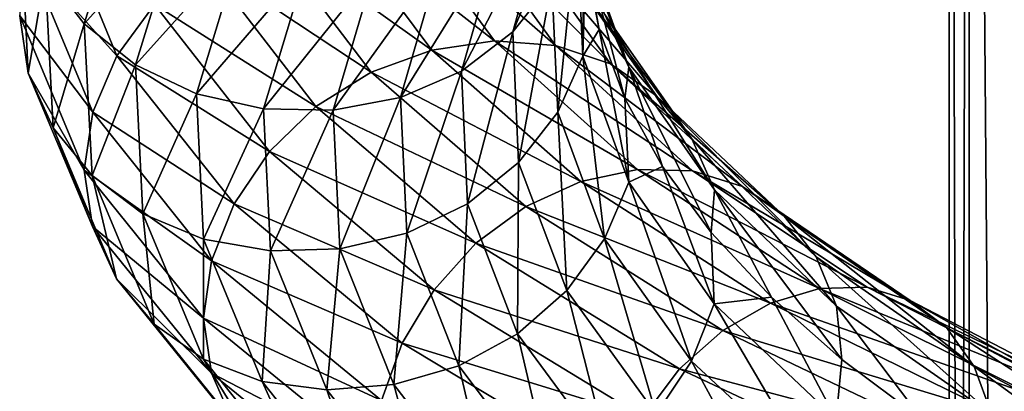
# Model space of a CAD drawing. Header units: metres. Extents: x -80 to 80, y -455 to 95.
# Tile 338 of 656: x -18.89 to -9.47, y -136.22 to -132.66. Entities that reach past the tile are written whole.
import ezdxf

# ---------------------------------------------------------------- set-up
doc = ezdxf.new("R2010")
doc.units = ezdxf.units.M
doc.layers.add('solid_501010_k_02', color=7, linetype='CONTINUOUS')

msp = doc.modelspace()

# ---------------------------------------------------------------- linework, layer by layer
at = {"layer": 'solid_501010_k_02'}
for points in [[(-9.238795, -184.610657, 226.904938), (-9.238795, -113.313431, 178.814346), (-9.807853, -114.362434, 177.259125)], [(-9.807853, -185.659668, 225.349716), (-9.807853, -114.362434, 177.259125), (-10, -115.453369, 175.641754)], [(-9.807853, -185.659668, 225.349716), (-9.238795, -184.610657, 226.904938), (-9.807853, -114.362434, 177.259125)], [(-10, -186.750595, 223.732346), (-10, -115.453369, 175.641754), (-9.807853, -116.544296, 174.024384)], [(-10, -186.750595, 223.732346), (-9.807853, -185.659668, 225.349716), (-10, -115.453369, 175.641754)], [(-9.807853, -187.841522, 222.114975), (-10, -186.750595, 223.732346), (-9.807853, -116.544296, 174.024384)], [(-9.807853, -187.841522, 222.114975), (-9.807853, -116.544296, 174.024384), (-9.238795, -117.593307, 172.469177)], [(-9.238795, -188.890533, 220.559753), (-9.807853, -187.841522, 222.114975), (-9.238795, -117.593307, 172.469177)], [(-14.173753, -132.779388, 1134.072754), (-13.798761, -132.310837, 1133.903809), (-13.457008, -131.068787, 1135.942871)], [(-13.822712, -131.523636, 1136.174927), (-14.173753, -132.779388, 1134.072754), (-13.457008, -131.068787, 1135.942871)], [(-18.643543, -132.217026, 1134.186157), (-18.269926, -132.700623, 1134.311646), (-17.817436, -131.240005, 1137.07019)], [(-17.817436, -131.240005, 1137.07019), (-18.269926, -132.700623, 1134.311646), (-17.34082, -131.664352, 1137.084351)], [(-13.061547, -133.115967, 1129.36499), (-13.291053, -132.612045, 1129.137573), (-13.739612, -131.376678, 1131.15564)], [(-13.50236, -131.898056, 1131.348633), (-13.061547, -133.115967, 1129.36499), (-13.739612, -131.376678, 1131.15564)], [(-13.55895, -131.779358, 1133.722656), (-13.504162, -133.010056, 1131.697144), (-13.492117, -131.414261, 1133.217651)], [(-13.504162, -133.010056, 1131.697144), (-13.476478, -132.086914, 1132.121826), (-13.492117, -131.414261, 1133.217651)], [(-18.564816, -131.53093, 1130.654419), (-17.958727, -133.008591, 1127.866699), (-18.803658, -132.066025, 1130.797485)], [(-17.597445, -132.517227, 1127.818481), (-17.958727, -133.008591, 1127.866699), (-18.564816, -131.53093, 1130.654419)], [(-14.663624, -133.154709, 1134.219238), (-14.173753, -132.779388, 1134.072754), (-13.822712, -131.523636, 1136.174927)], [(-14.30045, -131.87883, 1136.402466), (-14.663624, -133.154709, 1134.219238), (-13.822712, -131.523636, 1136.174927)], [(-15.942929, -131.61879, 1128.025146), (-14.946605, -132.953293, 1125.697266), (-16.563377, -131.800522, 1127.897949)], [(-15.303139, -131.563248, 1128.198975), (-14.346796, -132.866058, 1125.971558), (-15.942929, -131.61879, 1128.025146)], [(-14.346796, -132.866058, 1125.971558), (-14.946605, -132.953293, 1125.697266), (-15.942929, -131.61879, 1128.025146)], [(-13.765526, -132.90834, 1126.278076), (-14.346796, -132.866058, 1125.971558), (-15.303139, -131.563248, 1128.198975)], [(-14.683121, -131.637711, 1128.408936), (-13.765526, -132.90834, 1126.278076), (-15.303139, -131.563248, 1128.198975)], [(-18.888002, -132.624344, 1130.967285), (-18.80546, -133.174805, 1131.14502), (-18.881756, -131.675476, 1134.032593)], [(-18.881756, -131.675476, 1134.032593), (-18.80546, -133.174805, 1131.14502), (-18.643543, -132.217026, 1134.186157)], [(-18.269926, -132.700623, 1134.311646), (-17.781208, -133.095154, 1134.401245), (-17.34082, -131.664352, 1137.084351)], [(-17.34082, -131.664352, 1137.084351), (-17.781208, -133.095154, 1134.401245), (-16.772696, -131.972641, 1137.039551)], [(-13.239344, -133.085876, 1126.599731), (-13.765526, -132.90834, 1126.278076), (-14.683121, -131.637711, 1128.408936)], [(-14.121864, -131.845795, 1128.644287), (-13.239344, -133.085876, 1126.599731), (-14.683121, -131.637711, 1128.408936)], [(-16.563377, -131.800522, 1127.897949), (-15.528277, -133.164093, 1125.471802), (-17.125481, -132.10463, 1127.827637)], [(-14.946605, -132.953293, 1125.697266), (-15.528277, -133.164093, 1125.471802), (-16.563377, -131.800522, 1127.897949)], [(-13.798761, -132.310837, 1133.903809), (-13.743005, -133.547867, 1131.83606), (-13.55895, -131.779358, 1133.722656)], [(-13.743005, -133.547867, 1131.83606), (-13.504162, -133.010056, 1131.697144), (-13.55895, -131.779358, 1133.722656)], [(-15.247057, -133.407974, 1134.333984), (-14.663624, -133.154709, 1134.219238), (-14.30045, -131.87883, 1136.402466)], [(-14.869433, -132.106232, 1136.612549), (-15.247057, -133.407974, 1134.333984), (-14.30045, -131.87883, 1136.402466)], [(-12.797915, -133.392288, 1126.919312), (-13.239344, -133.085876, 1126.599731), (-14.121864, -131.845795, 1128.644287)], [(-13.651011, -132.179321, 1128.892212), (-12.797915, -133.392288, 1126.919312), (-14.121864, -131.845795, 1128.644287)], [(-13.50236, -131.898056, 1131.348633), (-13.476478, -132.086914, 1132.121826), (-13.345459, -132.755875, 1131.02771)], [(-13.50236, -131.898056, 1131.348633), (-13.345459, -132.755875, 1131.02771), (-13.0999, -133.417404, 1129.946411)], [(-13.50236, -131.898056, 1131.348633), (-13.0999, -133.417404, 1129.946411), (-13.061547, -133.115967, 1129.36499)], [(-17.781208, -133.095154, 1134.401245), (-17.198654, -133.370926, 1134.447876), (-16.772696, -131.972641, 1137.039551)], [(-16.772696, -131.972641, 1137.039551), (-17.198654, -133.370926, 1134.447876), (-16.145092, -132.150833, 1136.939819)], [(-18.803658, -132.066025, 1130.797485), (-18.189774, -133.547775, 1127.967529), (-18.888002, -132.624344, 1130.967285)], [(-17.958727, -133.008591, 1127.866699), (-18.189774, -133.547775, 1127.967529), (-18.803658, -132.066025, 1130.797485)], [(-13.504162, -133.010056, 1131.697144), (-13.345459, -132.755875, 1131.02771), (-13.476478, -132.086914, 1132.121826)], [(-17.125481, -132.10463, 1127.827637), (-16.055254, -133.492523, 1125.311157), (-17.597445, -132.517227, 1127.818481)], [(-17.198654, -133.370926, 1134.447876), (-16.555113, -133.515564, 1134.450562), (-16.145092, -132.150833, 1136.939819)], [(-15.528277, -133.164093, 1125.471802), (-16.055254, -133.492523, 1125.311157), (-17.125481, -132.10463, 1127.827637)], [(-16.145092, -132.150833, 1136.939819), (-16.555113, -133.515564, 1134.450562), (-15.497473, -132.196182, 1136.794556)], [(-15.891046, -133.528122, 1134.411743), (-15.247057, -133.407974, 1134.333984), (-14.869433, -132.106232, 1136.612549)], [(-15.497473, -132.196182, 1136.794556), (-15.891046, -133.528122, 1134.411743), (-14.869433, -132.106232, 1136.612549)], [(-12.460452, -133.802658, 1127.218262), (-12.797915, -133.392288, 1126.919312), (-13.651011, -132.179321, 1128.892212)], [(-13.291053, -132.612045, 1129.137573), (-12.460452, -133.802658, 1127.218262), (-13.651011, -132.179321, 1128.892212)], [(-18.80546, -133.174805, 1131.14502), (-18.568209, -133.69635, 1131.33313), (-18.643543, -132.217026, 1134.186157)], [(-18.643543, -132.217026, 1134.186157), (-18.568209, -133.69635, 1131.33313), (-18.269926, -132.700623, 1134.311646)], [(-16.555113, -133.515564, 1134.450562), (-15.891046, -133.528122, 1134.411743), (-15.497473, -132.196182, 1136.794556)], [(-14.173753, -132.779388, 1134.072754), (-14.116481, -134.029877, 1131.94104), (-13.798761, -132.310837, 1133.903809)], [(-14.116481, -134.029877, 1131.94104), (-13.743005, -133.547867, 1131.83606), (-13.798761, -132.310837, 1133.903809)], [(-17.597445, -132.517227, 1127.818481), (-16.497725, -133.923141, 1125.225098), (-17.958727, -133.008591, 1127.866699)], [(-16.055254, -133.492523, 1125.311157), (-16.497725, -133.923141, 1125.225098), (-17.597445, -132.517227, 1127.818481)], [(-18.888002, -132.624344, 1130.967285), (-18.27091, -134.103592, 1128.116333), (-18.80546, -133.174805, 1131.14502)], [(-18.189774, -133.547775, 1127.967529), (-18.27091, -134.103592, 1128.116333), (-18.888002, -132.624344, 1130.967285)], [(-12.245289, -134.290176, 1127.478638), (-12.460452, -133.802658, 1127.218262), (-13.291053, -132.612045, 1129.137573)], [(-13.061547, -133.115967, 1129.36499), (-12.245289, -134.290176, 1127.478638), (-13.291053, -132.612045, 1129.137573)], [(-18.568209, -133.69635, 1131.33313), (-18.196102, -134.154343, 1131.515503), (-18.269926, -132.700623, 1134.311646)], [(-18.269926, -132.700623, 1134.311646), (-18.196102, -134.154343, 1131.515503), (-17.781208, -133.095154, 1134.401245)], [(-13.504162, -133.010056, 1131.697144), (-13.06329, -134.216385, 1129.706177), (-13.345459, -132.755875, 1131.02771)], [(-13.06329, -134.216385, 1129.706177), (-13.0999, -133.417404, 1129.946411), (-13.345459, -132.755875, 1131.02771)], [(-14.663624, -133.154709, 1134.219238), (-14.604372, -134.425064, 1132.005615), (-14.173753, -132.779388, 1134.072754)], [(-14.604372, -134.425064, 1132.005615), (-14.116481, -134.029877, 1131.94104), (-14.173753, -132.779388, 1134.072754)], [(-14.346796, -132.866058, 1125.971558), (-12.978964, -134.095963, 1123.926025), (-14.946605, -132.953293, 1125.697266)], [(-12.453112, -134.109161, 1124.321655), (-12.978964, -134.095963, 1123.926025), (-14.346796, -132.866058, 1125.971558)], [(-13.765526, -132.90834, 1126.278076), (-12.453112, -134.109161, 1124.321655), (-14.346796, -132.866058, 1125.971558)], [(-11.977096, -134.259064, 1124.723145), (-12.453112, -134.109161, 1124.321655), (-13.765526, -132.90834, 1126.278076)], [(-13.239344, -133.085876, 1126.599731), (-11.977096, -134.259064, 1124.723145), (-13.765526, -132.90834, 1126.278076)], [(-17.958727, -133.008591, 1127.866699), (-16.83643, -134.425598, 1125.213013), (-18.189774, -133.547775, 1127.967529)], [(-16.497725, -133.923141, 1125.225098), (-16.83643, -134.425598, 1125.213013), (-17.958727, -133.008591, 1127.866699)], [(-14.946605, -132.953293, 1125.697266), (-13.521585, -134.211807, 1123.55896), (-15.528277, -133.164093, 1125.471802)], [(-12.978964, -134.095963, 1123.926025), (-13.521585, -134.211807, 1123.55896), (-14.946605, -132.953293, 1125.697266)], [(-13.743005, -133.547867, 1131.83606), (-13.294335, -134.760178, 1129.803467), (-13.504162, -133.010056, 1131.697144)], [(-13.294335, -134.760178, 1129.803467), (-13.06329, -134.216385, 1129.706177), (-13.504162, -133.010056, 1131.697144)], [(-18.196102, -134.154343, 1131.515503), (-17.709358, -134.51918, 1131.681519), (-17.781208, -133.095154, 1134.401245)], [(-17.781208, -133.095154, 1134.401245), (-17.709358, -134.51918, 1131.681519), (-17.198654, -133.370926, 1134.447876)], [(-11.577754, -134.540924, 1125.108643), (-11.977096, -134.259064, 1124.723145), (-13.239344, -133.085876, 1126.599731)], [(-12.797915, -133.392288, 1126.919312), (-11.577754, -134.540924, 1125.108643), (-13.239344, -133.085876, 1126.599731)], [(-13.061547, -133.115967, 1129.36499), (-13.0999, -133.417404, 1129.946411), (-12.742264, -134.065887, 1128.892334)], [(-13.061547, -133.115967, 1129.36499), (-12.742264, -134.065887, 1128.892334), (-12.274458, -134.699432, 1127.873779)], [(-13.061547, -133.115967, 1129.36499), (-12.274458, -134.699432, 1127.873779), (-12.245289, -134.290176, 1127.478638)], [(-18.80546, -133.174805, 1131.14502), (-18.191515, -134.639999, 1128.306152), (-18.568209, -133.69635, 1131.33313)], [(-18.27091, -134.103592, 1128.116333), (-18.191515, -134.639999, 1128.306152), (-18.80546, -133.174805, 1131.14502)], [(-15.528277, -133.164093, 1125.471802), (-14.047802, -134.448837, 1123.242554), (-16.055254, -133.492523, 1125.311157)], [(-13.521585, -134.211807, 1123.55896), (-14.047802, -134.448837, 1123.242554), (-15.528277, -133.164093, 1125.471802)], [(-15.247057, -133.407974, 1134.333984), (-15.185448, -134.703918, 1132.023804), (-14.663624, -133.154709, 1134.219238)], [(-15.185448, -134.703918, 1132.023804), (-14.604372, -134.425064, 1132.005615), (-14.663624, -133.154709, 1134.219238)], [(-17.709358, -134.51918, 1131.681519), (-17.12916, -134.762619, 1131.820801), (-17.198654, -133.370926, 1134.447876)], [(-17.198654, -133.370926, 1134.447876), (-17.12916, -134.762619, 1131.820801), (-16.555113, -133.515564, 1134.450562)], [(-15.891046, -133.528122, 1134.411743), (-15.826834, -134.854004, 1131.996094), (-15.247057, -133.407974, 1134.333984)], [(-15.826834, -134.854004, 1131.996094), (-15.185448, -134.703918, 1132.023804), (-15.247057, -133.407974, 1134.333984)], [(-13.06329, -134.216385, 1129.706177), (-12.742264, -134.065887, 1128.892334), (-13.0999, -133.417404, 1129.946411)], [(-11.272465, -134.931046, 1125.457153), (-11.577754, -134.540924, 1125.108643), (-12.797915, -133.392288, 1126.919312)], [(-12.460452, -133.802658, 1127.218262), (-11.272465, -134.931046, 1125.457153), (-12.797915, -133.392288, 1126.919312)], [(-16.055254, -133.492523, 1125.311157), (-14.524536, -134.799179, 1122.998657), (-16.497725, -133.923141, 1125.225098)], [(-14.047802, -134.448837, 1123.242554), (-14.524536, -134.799179, 1122.998657), (-16.055254, -133.492523, 1125.311157)], [(-18.189774, -133.547775, 1127.967529), (-17.053036, -134.968475, 1125.27356), (-18.27091, -134.103592, 1128.116333)], [(-16.83643, -134.425598, 1125.213013), (-17.053036, -134.968475, 1125.27356), (-18.189774, -133.547775, 1127.967529)], [(-17.12916, -134.762619, 1131.820801), (-16.488216, -134.873947, 1131.927002), (-16.555113, -133.515564, 1134.450562)], [(-16.555113, -133.515564, 1134.450562), (-16.488216, -134.873947, 1131.927002), (-15.891046, -133.528122, 1134.411743)], [(-16.488216, -134.873947, 1131.927002), (-15.826834, -134.854004, 1131.996094), (-15.891046, -133.528122, 1134.411743)], [(-14.116481, -134.029877, 1131.94104), (-13.655618, -135.255066, 1129.845581), (-13.743005, -133.547867, 1131.83606)], [(-13.655618, -135.255066, 1129.845581), (-13.294335, -134.760178, 1129.803467), (-13.743005, -133.547867, 1131.83606)], [(-18.568209, -133.69635, 1131.33313), (-17.962009, -135.14212, 1128.528076), (-18.196102, -134.154343, 1131.515503)], [(-18.191515, -134.639999, 1128.306152), (-17.962009, -135.14212, 1128.528076), (-18.568209, -133.69635, 1131.33313)], [(-11.077815, -135.403687, 1125.747681), (-11.272465, -134.931046, 1125.457153), (-12.460452, -133.802658, 1127.218262)], [(-12.245289, -134.290176, 1127.478638), (-11.077815, -135.403687, 1125.747681), (-12.460452, -133.802658, 1127.218262)], [(-16.497725, -133.923141, 1125.225098), (-14.92482, -135.246002, 1122.841431), (-16.83643, -134.425598, 1125.213013)], [(-14.524536, -134.799179, 1122.998657), (-14.92482, -135.246002, 1122.841431), (-16.497725, -133.923141, 1125.225098)], [(-14.604372, -134.425064, 1132.005615), (-14.127582, -135.669312, 1129.829468), (-14.116481, -134.029877, 1131.94104)], [(-14.127582, -135.669312, 1129.829468), (-13.655618, -135.255066, 1129.845581), (-14.116481, -134.029877, 1131.94104)], [(-13.06329, -134.216385, 1129.706177), (-12.246923, -135.379593, 1127.8125), (-12.742264, -134.065887, 1128.892334)], [(-12.246923, -135.379593, 1127.8125), (-12.274458, -134.699432, 1127.873779), (-12.742264, -134.065887, 1128.892334)], [(-18.27091, -134.103592, 1128.116333), (-17.130066, -135.519165, 1125.407227), (-18.191515, -134.639999, 1128.306152)], [(-17.053036, -134.968475, 1125.27356), (-17.130066, -135.519165, 1125.407227), (-18.27091, -134.103592, 1128.116333)], [(-18.196102, -134.154343, 1131.515503), (-17.602053, -135.575302, 1128.766602), (-17.709358, -134.51918, 1131.681519)], [(-17.962009, -135.14212, 1128.528076), (-17.602053, -135.575302, 1128.766602), (-18.196102, -134.154343, 1131.515503)], [(-12.978964, -134.095963, 1123.926025), (-11.239444, -135.234421, 1122.126953), (-13.521585, -134.211807, 1123.55896)], [(-10.78407, -135.222427, 1122.601685), (-11.239444, -135.234421, 1122.126953), (-12.978964, -134.095963, 1123.926025)], [(-12.453112, -134.109161, 1124.321655), (-10.78407, -135.222427, 1122.601685), (-12.978964, -134.095963, 1123.926025)], [(-10.371853, -135.348389, 1123.073975), (-10.78407, -135.222427, 1122.601685), (-12.453112, -134.109161, 1124.321655)], [(-11.977096, -134.259064, 1124.723145), (-10.371853, -135.348389, 1123.073975), (-12.453112, -134.109161, 1124.321655)], [(-13.521585, -134.211807, 1123.55896), (-11.709341, -135.375046, 1121.67749), (-14.047802, -134.448837, 1123.242554)], [(-11.239444, -135.234421, 1122.126953), (-11.709341, -135.375046, 1121.67749), (-13.521585, -134.211807, 1123.55896)], [(-13.294335, -134.760178, 1129.803467), (-12.46353, -135.928864, 1127.870117), (-13.06329, -134.216385, 1129.706177)], [(-12.46353, -135.928864, 1127.870117), (-12.246923, -135.379593, 1127.8125), (-13.06329, -134.216385, 1129.706177)], [(-10.026033, -135.608948, 1123.518066), (-10.371853, -135.348389, 1123.073975), (-11.977096, -134.259064, 1124.723145)], [(-11.577754, -134.540924, 1125.108643), (-10.026033, -135.608948, 1123.518066), (-11.977096, -134.259064, 1124.723145)], [(-12.245289, -134.290176, 1127.478638), (-12.274458, -134.699432, 1127.873779), (-11.699448, -135.317276, 1126.897095)], [(-12.245289, -134.290176, 1127.478638), (-11.699448, -135.317276, 1126.897095), (-11.024714, -135.91449, 1125.975098)], [(-12.245289, -134.290176, 1127.478638), (-11.024714, -135.91449, 1125.975098), (-11.077815, -135.403687, 1125.747681)], [(-16.83643, -134.425598, 1125.213013), (-15.231234, -135.758362, 1122.77356), (-17.053036, -134.968475, 1125.27356)], [(-14.92482, -135.246002, 1122.841431), (-15.231234, -135.758362, 1122.77356), (-16.83643, -134.425598, 1125.213013)], [(-15.185448, -134.703918, 1132.023804), (-14.689686, -135.972733, 1129.752808), (-14.604372, -134.425064, 1132.005615)], [(-14.689686, -135.972733, 1129.752808), (-14.127582, -135.669312, 1129.829468), (-14.604372, -134.425064, 1132.005615)], [(-14.047802, -134.448837, 1123.242554), (-12.16503, -135.63475, 1121.280273), (-14.524536, -134.799179, 1122.998657)], [(-11.709341, -135.375046, 1121.67749), (-12.16503, -135.63475, 1121.280273), (-14.047802, -134.448837, 1123.242554)], [(-17.709358, -134.51918, 1131.681519), (-17.131199, -135.911423, 1129.00769), (-17.12916, -134.762619, 1131.820801)], [(-17.602053, -135.575302, 1128.766602), (-17.131199, -135.911423, 1129.00769), (-17.709358, -134.51918, 1131.681519)], [(-9.761661, -135.981491, 1123.9104), (-10.026033, -135.608948, 1123.518066), (-11.577754, -134.540924, 1125.108643)], [(-11.272465, -134.931046, 1125.457153), (-9.761661, -135.981491, 1123.9104), (-11.577754, -134.540924, 1125.108643)], [(-18.191515, -134.639999, 1128.306152), (-17.054668, -136.044937, 1125.603516), (-17.962009, -135.14212, 1128.528076)], [(-17.130066, -135.519165, 1125.407227), (-17.054668, -136.044937, 1125.603516), (-18.191515, -134.639999, 1128.306152)], [(-15.826834, -134.854004, 1131.996094), (-15.310134, -136.151627, 1129.621338), (-15.185448, -134.703918, 1132.023804)], [(-15.310134, -136.151627, 1129.621338), (-14.689686, -135.972733, 1129.752808), (-15.185448, -134.703918, 1132.023804)], [(-12.246923, -135.379593, 1127.8125), (-11.699448, -135.317276, 1126.897095), (-12.274458, -134.699432, 1127.873779)], [(-17.131199, -135.911423, 1129.00769), (-16.569942, -136.123657, 1129.238159), (-17.12916, -134.762619, 1131.820801)], [(-17.12916, -134.762619, 1131.820801), (-16.569942, -136.123657, 1129.238159), (-16.488216, -134.873947, 1131.927002)], [(-14.524536, -134.799179, 1122.998657), (-12.57787, -136.004013, 1120.96228), (-14.92482, -135.246002, 1122.841431)], [(-12.16503, -135.63475, 1121.280273), (-12.57787, -136.004013, 1120.96228), (-14.524536, -134.799179, 1122.998657)], [(-13.655618, -135.255066, 1129.845581), (-12.802235, -136.435684, 1127.852295), (-13.294335, -134.760178, 1129.803467)], [(-12.802235, -136.435684, 1127.852295), (-12.46353, -135.928864, 1127.870117), (-13.294335, -134.760178, 1129.803467)], [(-16.569942, -136.123657, 1129.238159), (-15.949924, -136.202866, 1129.446289), (-16.488216, -134.873947, 1131.927002)], [(-16.488216, -134.873947, 1131.927002), (-15.949924, -136.202866, 1129.446289), (-15.826834, -134.854004, 1131.996094)], [(-15.949924, -136.202866, 1129.446289), (-15.310134, -136.151627, 1129.621338), (-15.826834, -134.854004, 1131.996094)], [(-17.053036, -134.968475, 1125.27356), (-15.427188, -136.304443, 1122.796753), (-17.130066, -135.519165, 1125.407227)], [(-15.231234, -135.758362, 1122.77356), (-15.427188, -136.304443, 1122.796753), (-17.053036, -134.968475, 1125.27356)], [(-9.5931, -136.441193, 1124.227661), (-9.761661, -135.981491, 1123.9104), (-11.272465, -134.931046, 1125.457153)], [(-11.077815, -135.403687, 1125.747681), (-9.5931, -136.441193, 1124.227661), (-11.272465, -134.931046, 1125.457153)], [(-17.962009, -135.14212, 1128.528076), (-16.839506, -136.528778, 1125.857788), (-17.602053, -135.575302, 1128.766602)], [(-17.054668, -136.044937, 1125.603516), (-16.839506, -136.528778, 1125.857788), (-17.962009, -135.14212, 1128.528076)], [(-14.92482, -135.246002, 1122.841431), (-12.924505, -136.464798, 1120.741821), (-15.231234, -135.758362, 1122.77356)], [(-12.57787, -136.004013, 1120.96228), (-12.924505, -136.464798, 1120.741821), (-14.92482, -135.246002, 1122.841431)], [(-14.127582, -135.669312, 1129.829468), (-13.244703, -136.867645, 1127.759277), (-13.655618, -135.255066, 1129.845581)], [(-13.244703, -136.867645, 1127.759277), (-12.802235, -136.435684, 1127.852295), (-13.655618, -135.255066, 1129.845581)], [(-11.239444, -135.234421, 1122.126953), (-9.176416, -136.265839, 1120.63208), (-11.709341, -135.375046, 1121.67749)], [(-10.78407, -135.222427, 1122.601685), (-8.804627, -136.233215, 1121.173584), (-11.239444, -135.234421, 1122.126953)], [(-8.804627, -136.233215, 1121.173584), (-9.176416, -136.265839, 1120.63208), (-11.239444, -135.234421, 1122.126953)], [(-8.468073, -136.339539, 1121.705688), (-8.804627, -136.233215, 1121.173584), (-10.78407, -135.222427, 1122.601685)], [(-10.371853, -135.348389, 1123.073975), (-8.468073, -136.339539, 1121.705688), (-10.78407, -135.222427, 1122.601685)], [(-12.46353, -135.928864, 1127.870117), (-11.275249, -137.03714, 1126.095703), (-12.246923, -135.379593, 1127.8125)], [(-12.246923, -135.379593, 1127.8125), (-11.079293, -136.483002, 1126.074951), (-11.699448, -135.317276, 1126.897095)], [(-11.275249, -137.03714, 1126.095703), (-11.079293, -136.483002, 1126.074951), (-12.246923, -135.379593, 1127.8125)], [(-11.709341, -135.375046, 1121.67749), (-9.560061, -136.426743, 1120.112915), (-12.16503, -135.63475, 1121.280273)], [(-9.176416, -136.265839, 1120.63208), (-9.560061, -136.426743, 1120.112915), (-11.709341, -135.375046, 1121.67749)], [(-11.079293, -136.483002, 1126.074951), (-11.024714, -135.91449, 1125.975098), (-11.699448, -135.317276, 1126.897095)], [(-8.185729, -136.582642, 1122.199097), (-8.468073, -136.339539, 1121.705688), (-10.371853, -135.348389, 1123.073975)], [(-10.026033, -135.608948, 1123.518066), (-8.185729, -136.582642, 1122.199097), (-10.371853, -135.348389, 1123.073975)], [(-11.077815, -135.403687, 1125.747681), (-11.024714, -135.91449, 1125.975098), (-10.258072, -136.487335, 1125.118774)], [(-11.077815, -135.403687, 1125.747681), (-10.258072, -136.487335, 1125.118774), (-9.5931, -136.441193, 1124.227661)], [(-17.602053, -135.575302, 1128.766602), (-16.502043, -136.93866, 1126.149658), (-17.131199, -135.911423, 1129.00769)], [(-16.839506, -136.528778, 1125.857788), (-16.502043, -136.93866, 1126.149658), (-17.602053, -135.575302, 1128.766602)], [(-17.130066, -135.519165, 1125.407227), (-15.49284, -136.854385, 1122.908936), (-17.054668, -136.044937, 1125.603516)], [(-15.427188, -136.304443, 1122.796753), (-15.49284, -136.854385, 1122.908936), (-17.130066, -135.519165, 1125.407227)], [(-14.689686, -135.972733, 1129.752808), (-13.771681, -137.193939, 1127.591919), (-14.127582, -135.669312, 1129.829468)], [(-13.771681, -137.193939, 1127.591919), (-13.244703, -136.867645, 1127.759277), (-14.127582, -135.669312, 1129.829468)], [(-12.16503, -135.63475, 1121.280273), (-9.932109, -136.704987, 1119.647461), (-12.57787, -136.004013, 1120.96228)], [(-9.560061, -136.426743, 1120.112915), (-9.932109, -136.704987, 1119.647461), (-12.16503, -135.63475, 1121.280273)], [(-7.969883, -136.94075, 1122.628296), (-8.185729, -136.582642, 1122.199097), (-10.026033, -135.608948, 1123.518066)], [(-9.761661, -135.981491, 1123.9104), (-7.969883, -136.94075, 1122.628296), (-10.026033, -135.608948, 1123.518066)], [(-15.231234, -135.758362, 1122.77356), (-13.189851, -136.985626, 1120.624268), (-15.427188, -136.304443, 1122.796753)], [(-12.924505, -136.464798, 1120.741821), (-13.189851, -136.985626, 1120.624268), (-15.231234, -135.758362, 1122.77356)], [(-17.131199, -135.911423, 1129.00769), (-16.060616, -137.247879, 1126.462646), (-16.569942, -136.123657, 1129.238159)], [(-16.502043, -136.93866, 1126.149658), (-16.060616, -137.247879, 1126.462646), (-17.131199, -135.911423, 1129.00769)], [(-12.802235, -136.435684, 1127.852295), (-11.581661, -137.554642, 1126.022461), (-12.46353, -135.928864, 1127.870117)], [(-11.581661, -137.554642, 1126.022461), (-11.275249, -137.03714, 1126.095703), (-12.46353, -135.928864, 1127.870117)], [(-11.079293, -136.483002, 1126.074951), (-10.258072, -136.487335, 1125.118774), (-11.024714, -135.91449, 1125.975098)], [(-17.054668, -136.044937, 1125.603516), (-15.428666, -137.366409, 1123.118652), (-16.839506, -136.528778, 1125.857788)], [(-15.49284, -136.854385, 1122.908936), (-15.428666, -137.366409, 1123.118652), (-17.054668, -136.044937, 1125.603516)], [(-15.310134, -136.151627, 1129.621338), (-14.353354, -137.399673, 1127.361572), (-14.689686, -135.972733, 1129.752808)], [(-14.353354, -137.399673, 1127.361572), (-13.771681, -137.193939, 1127.591919), (-14.689686, -135.972733, 1129.752808)], [(-12.57787, -136.004013, 1120.96228), (-10.269171, -137.089706, 1119.266846), (-12.924505, -136.464798, 1120.741821)], [(-9.932109, -136.704987, 1119.647461), (-10.269171, -137.089706, 1119.266846), (-12.57787, -136.004013, 1120.96228)], [(-7.832262, -137.389816, 1122.967896), (-7.969883, -136.94075, 1122.628296), (-9.761661, -135.981491, 1123.9104)], [(-9.5931, -136.441193, 1124.227661), (-7.832262, -137.389816, 1122.967896), (-9.761661, -135.981491, 1123.9104)], [(-16.569942, -136.123657, 1129.238159), (-15.534432, -137.430923, 1126.780029), (-15.949924, -136.202866, 1129.446289)], [(-16.060616, -137.247879, 1126.462646), (-15.534432, -137.430923, 1126.780029), (-16.569942, -136.123657, 1129.238159)], [(-15.949924, -136.202866, 1129.446289), (-14.953162, -137.480133, 1127.085205), (-15.310134, -136.151627, 1129.621338)], [(-15.534432, -137.430923, 1126.780029), (-14.953162, -137.480133, 1127.085205), (-15.949924, -136.202866, 1129.446289)], [(-14.953162, -137.480133, 1127.085205), (-14.353354, -137.399673, 1127.361572), (-15.310134, -136.151627, 1129.621338)]]:
    msp.add_3dface(points, dxfattribs=at)

doc.saveas('drawing.dxf')
